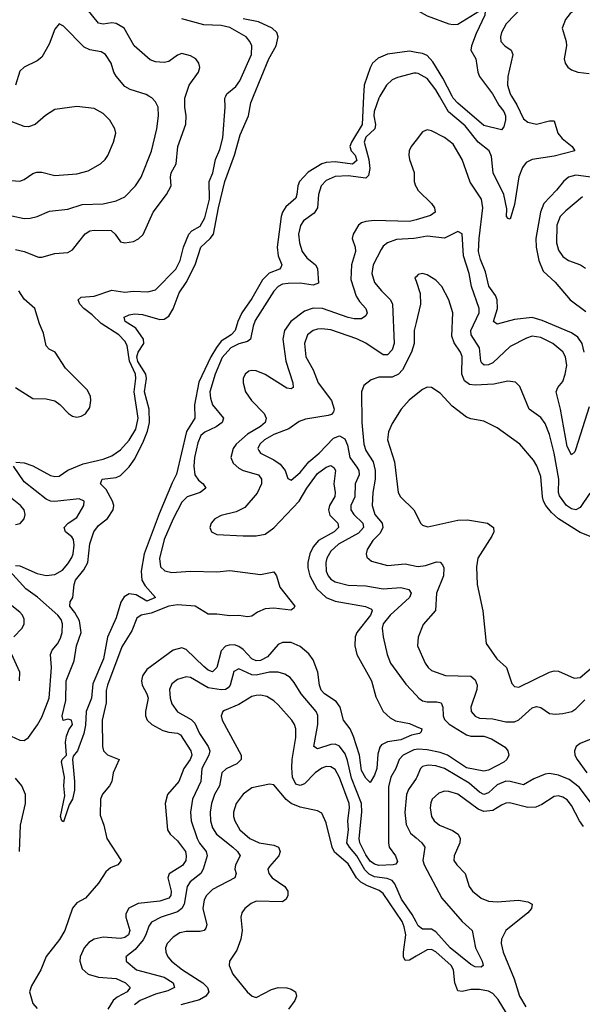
# Model space of a CAD drawing. Header units: inches. Extents: x 1694797 to 1849917, y 907313 to 1017959.
# Tile 663 of 834: x 1828189 to 1830759, y 945853 to 950349. Entities that reach past the tile are written whole.
import ezdxf

# ---------------------------------------------------------------- set-up
doc = ezdxf.new("R2010")
doc.units = ezdxf.units.IN
doc.header["$MEASUREMENT"] = 0
for name, color, linetype in [('B8924', 7, 'Continuous'), ('B8925', 7, 'Continuous'), ('B8934', 7, 'Continuous'), ('B8935', 7, 'Continuous')]:
    doc.layers.add(name, color=color, linetype=linetype)

msp = doc.modelspace()

# ---------------------------------------------------------------- linework, layer by layer
at = {"layer": 'B8924', "color": 5}
for points, elevation in [([(1828153.6, 949453.6), (1828210, 949441.8), (1828237.7, 949442.3), (1828269.8, 949450.2), (1828325.8, 949474.2), (1828410, 949483.8), (1828474.8, 949505.2), (1828570, 949507.7), (1828630, 949522.3), (1828670, 949540.2), (1828718.8, 949590), (1828743.8, 949630), (1828791.6, 949748.4), (1828815.2, 949850), (1828823.7, 949910), (1828821.8, 949950), (1828810, 949973.6), (1828792.3, 949992.3), (1828779.6, 950000)], 640), ([(1828170, 949299.4), (1828210.6, 949290.6), (1828275.2, 949264.8), (1828290, 949264), (1828350, 949281.1), (1828410, 949286.5), (1828430, 949297.3), (1828488.3, 949371.7), (1828510, 949384.4), (1828530, 949387.7), (1828606.9, 949386.9), (1828626.2, 949370), (1828650, 949334.2), (1828670.2, 949330.2), (1828710, 949336.6), (1828732.3, 949347.7), (1828752.7, 949367.3), (1828799.6, 949470), (1828860.2, 949550), (1828881.7, 949590), (1828878.7, 949630), (1828882, 949650), (1828904.3, 949690), (1828912.5, 949770), (1828947.9, 949872.1), (1828950.4, 949910), (1828944.1, 949950), (1828943.9, 949990), (1828947.3, 950000)], 620), ([(1828172.2, 948327.8), (1828210, 948325.1), (1828250, 948311.3), (1828330, 948267.1), (1828350, 948262.5), (1828370, 948264.7), (1828410, 948292.4), (1828479.3, 948320.7), (1828570, 948341.5), (1828610, 948358), (1828650, 948384.6), (1828690, 948428.4), (1828720.5, 948479.5), (1828730.5, 948530), (1828711.9, 948650), (1828720.5, 948710), (1828717.9, 948730), (1828690.7, 948790), (1828681, 948861), (1828670, 948880.6), (1828642.5, 948910), (1828561, 948961), (1828520.7, 949000.7), (1828482.7, 949030), (1828463.9, 949050), (1828456.2, 949070), (1828470, 949081.3), (1828530, 949085.8), (1828610, 949113.2), (1828670, 949104.5), (1828710, 949109.1), (1828774, 949106), (1828810, 949114.8), (1828902.2, 949210), (1828922.1, 949250), (1828938.4, 949310), (1828961.8, 949370), (1828975.3, 949384.7), (1829014.2, 949405.8), (1829035.7, 949444.3), (1829056.3, 949530), (1829054.2, 949610), (1829071.1, 949650), (1829083.6, 949710), (1829104.3, 949755.7), (1829117.7, 949810), (1829128.1, 949950), (1829127.2, 949990), (1829131.7, 950000)], 580), ([(1829835, 950000), (1829829.1, 949990), (1829808.7, 949930), (1829806.9, 949910), (1829814.5, 949870), (1829811.7, 949850), (1829770, 949812.3), (1829763.6, 949790), (1829784.6, 949710), (1829788.4, 949670), (1829783.3, 949636.7), (1829770, 949626), (1829690, 949635.8), (1829630, 949633.1), (1829590, 949614.7), (1829567.1, 949590), (1829553.7, 949550), (1829549.2, 949490), (1829534.4, 949465.6), (1829485.3, 949430), (1829471.4, 949408.6), (1829463.1, 949370), (1829466.9, 949330), (1829480.1, 949290), (1829500.7, 949260.7), (1829540.1, 949230), (1829550, 949212.4), (1829554.7, 949145.3), (1829530, 949136.7), (1829470, 949145.8), (1829415.2, 949144.8), (1829390, 949140.5), (1829369.8, 949130.2), (1829350, 949108.5), (1829264.6, 948975.4), (1829255.1, 948950), (1829243.6, 948890), (1829230, 948879.2), (1829190, 948868.2), (1829153.2, 948850), (1829114, 948806), (1829081.6, 948730), (1829058.5, 948650), (1829060.9, 948620.9), (1829070.7, 948590.7), (1829119.8, 948530), (1829114.4, 948510), (1829087.5, 948490), (1829034.9, 948465.1), (1829016.8, 948450), (1829002.8, 948417.2), (1828987.8, 948350), (1828984.6, 948310), (1828989.7, 948270), (1829006.4, 948246.4), (1829027, 948230), (1829039.4, 948210), (1829014.2, 948190), (1828955, 948170), (1828930, 948145.6), (1828890.5, 948070), (1828850, 947975.8), (1828827.8, 947887.8), (1828832.8, 947850), (1828852.7, 947832.7), (1828884.9, 947824.9), (1828970, 947830.1), (1829090, 947827.1), (1829150, 947833.3), (1829290, 947814.6), (1829350, 947827.1), (1829362.5, 947810), (1829377.9, 947757.9), (1829445.8, 947670), (1829440, 947660), (1829427.2, 947652.8), (1829350, 947661.5), (1829310, 947659), (1829276.4, 947643.6), (1829250, 947624.7), (1829230, 947621.6), (1829190, 947628.6), (1829150, 947625.9), (1829090, 947634.7), (1829050, 947633.6), (1828991, 947671), (1828910, 947676.6), (1828870, 947670.9), (1828790, 947639.1), (1828744.6, 947630), (1828724.4, 947615.6), (1828701.3, 947558.7), (1828655.3, 947484.7), (1828590, 947310.6), (1828584.9, 947284.9), (1828584.5, 947230), (1828566.7, 947150), (1828568.2, 947030), (1828572.1, 947010), (1828590, 946992.1), (1828643.7, 946970), (1828616, 946910), (1828610.2, 946870), (1828600.2, 946850), (1828567.9, 946812.1), (1828558.7, 946790), (1828556.6, 946716.6), (1828574.4, 946670), (1828588, 946610), (1828653.4, 946510), (1828637.6, 946490), (1828604.5, 946475.5), (1828582.7, 946457.3), (1828550, 946405.8), (1828490, 946337.7), (1828450, 946315.9), (1828430, 946292.3), (1828396.1, 946190), (1828370.8, 946149.2), (1828309.8, 946070.2), (1828286.7, 946010), (1828242.7, 945937.3), (1828234.9, 945910), (1828250, 945856.9), (1828270, 945833.9)], 580), ([(1829759.7, 950000), (1829753, 949870), (1829704.3, 949790), (1829697.7, 949770), (1829703.5, 949750), (1829721.1, 949730), (1829730, 949705.8), (1829710, 949689.9), (1829630, 949700.1), (1829590, 949696.7), (1829570, 949690.2), (1829507, 949653), (1829468.2, 949610), (1829459.4, 949590), (1829455.9, 949550), (1829450, 949534), (1829405.7, 949494.3), (1829390.1, 949469.9), (1829383.6, 949450), (1829365.7, 949310), (1829370.7, 949270), (1829386.8, 949230), (1829382.5, 949217.5), (1829376.5, 949210), (1829328.7, 949191.3), (1829298.6, 949161.4), (1829250, 949076.1), (1829204, 949010), (1829185.1, 948970), (1829173.6, 948930), (1829155.1, 948910), (1829110, 948880.3), (1829088.4, 948851.6), (1829062.2, 948810), (1829007.1, 948692.9), (1828988.4, 948590), (1828988.8, 948530), (1828951.3, 948468.7), (1828906.3, 948273.7), (1828885.3, 948234.7), (1828827.2, 948092.8), (1828757.7, 947910), (1828743.6, 947830), (1828747.5, 947790), (1828762.9, 947763), (1828810.2, 947710), (1828770, 947693.8), (1828721.8, 947721.8), (1828690, 947727), (1828666.9, 947713.1), (1828650.8, 947689.2), (1828630, 947617.4), (1828591.2, 947528.8), (1828571.9, 947430), (1828523.9, 947316.1), (1828516.9, 947250), (1828492.6, 947190), (1828490, 947128), (1828482.4, 947090), (1828453.8, 947010), (1828433.7, 946986.3), (1828430.2, 946969.8), (1828439.6, 946870), (1828439.1, 946830), (1828430.3, 946790), (1828415.8, 946764.2), (1828390, 946685.2), (1828382, 946690), (1828376, 946710), (1828395.1, 946804.9), (1828391.2, 946850), (1828393.6, 946890), (1828380.5, 946959.5), (1828382.7, 946970), (1828402.7, 946990), (1828399.1, 947050), (1828403.3, 947076.7), (1828414.5, 947105.5), (1828431.2, 947130), (1828426, 947150), (1828410, 947155.3), (1828388.7, 947148.7), (1828382.7, 947170), (1828400.1, 947239.9), (1828401.5, 947330), (1828438.4, 947421.6), (1828449.2, 947490), (1828470.9, 947550), (1828463.1, 947603.1), (1828441.9, 947641.9), (1828419.2, 947670), (1828419.7, 947690), (1828432.9, 947710), (1828438.1, 947770), (1828444.7, 947790), (1828483, 947837), (1828501.2, 947870), (1828510, 947955.8), (1828527.5, 948010), (1828550, 948039.8), (1828590, 948071.2), (1828617, 948110), (1828619.8, 948130), (1828612.9, 948150), (1828583.8, 948203.8), (1828558.7, 948230), (1828561.1, 948238.9), (1828566.6, 948250), (1828630, 948258.7), (1828650, 948267.8), (1828690, 948306.9), (1828716, 948344), (1828755.7, 948424.3), (1828773.2, 948470), (1828782.2, 948510), (1828780.5, 948570), (1828759.6, 948650), (1828768.4, 948710), (1828766, 948730), (1828728.7, 948788.7), (1828724.3, 948810), (1828730, 948831.1), (1828756.7, 948870), (1828755.7, 948890), (1828719.5, 948939.5), (1828670.9, 948970), (1828667.1, 948990), (1828690, 949000.9), (1828714.2, 949005.8), (1828750, 949002.6), (1828830, 948980.1), (1828850, 948981.2), (1828870, 948994.5), (1828890.9, 949029.1), (1828918.1, 949101.9), (1828950, 949149.4), (1828990.9, 949230), (1829017.2, 949310), (1829060.1, 949350), (1829074.6, 949370), (1829097.2, 949490), (1829126.3, 949610), (1829170.3, 949730), (1829196.6, 949823.4), (1829235.3, 949910), (1829244.6, 949970), (1829257.1, 950000)], 560), ([(1828150, 949614.4), (1828190, 949611.3), (1828210, 949619.1), (1828250, 949647.2), (1828267.1, 949652.9), (1828290, 949653), (1828350, 949636.8), (1828450, 949645.4), (1828502, 949658), (1828558.3, 949690), (1828580.4, 949710), (1828591.8, 949728.2), (1828618.2, 949790), (1828628.5, 949830), (1828624.7, 949850), (1828601.5, 949890), (1828570, 949920.9), (1828530, 949943.1), (1828450, 949953), (1828350, 949938.7), (1828307.9, 949912.1), (1828260.5, 949870), (1828230, 949859.2), (1828210, 949860.9), (1828150, 949883.9)], 660), ([(1830000, 949798.8), (1829977.4, 949770), (1829968.2, 949750), (1829966.6, 949730), (1829969.6, 949710), (1829991.4, 949651.4), (1829991.7, 949610), (1829997.3, 949590), (1830000, 949585.4)], 620), ([(1830000, 949435.6), (1829970, 949426.8), (1829808.8, 949431.2), (1829770, 949427.5), (1829750, 949420.6), (1829736.9, 949410), (1829712.2, 949370), (1829708.1, 949350), (1829721.5, 949310), (1829722.9, 949290), (1829705.6, 949230), (1829702.1, 949162.2), (1829725.8, 949085.8), (1829741.3, 949061.3), (1829770.3, 949030), (1829776.4, 949010), (1829770, 948997.2), (1829750, 948983), (1829717, 948983), (1829690, 948988.3), (1829572, 949030), (1829530, 949032), (1829490, 949017.6), (1829427.5, 948970), (1829399.1, 948930), (1829391, 948890), (1829404.9, 948790), (1829437.6, 948690), (1829438, 948670), (1829430, 948662.8), (1829410, 948667), (1829310, 948729.1), (1829270, 948745.1), (1829250, 948747.5), (1829236.3, 948743.7), (1829219.4, 948730), (1829210.8, 948710), (1829209.6, 948690), (1829221.3, 948650), (1829248, 948610), (1829306.4, 948550), (1829314.7, 948530), (1829310.1, 948510), (1829290, 948490.9), (1829230, 948456.1), (1829177.9, 948410), (1829164.2, 948390), (1829154.6, 948350), (1829164.3, 948324.3), (1829190, 948300.4), (1829210, 948289.7), (1829280.6, 948270), (1829293.8, 948250), (1829293.4, 948230), (1829273.4, 948186.6), (1829218.5, 948121.5), (1829178.9, 948101), (1829110, 948084.2), (1829080.9, 948070), (1829064.3, 948050), (1829058.6, 948030), (1829065.2, 948010), (1829090, 947998.5), (1829210, 947991.8), (1829270, 947992.1), (1829310, 947999.9), (1829350, 948028.3), (1829465.6, 948150), (1829500.5, 948210), (1829550, 948276.3), (1829590, 948306), (1829610, 948313.3), (1829623.8, 948303.8), (1829631.7, 948290), (1829624.4, 948230), (1829631, 948190), (1829629.2, 948170.8), (1829605.2, 948130), (1829600.7, 948110), (1829606.2, 948086.2), (1829643.3, 948050), (1829646.2, 948030), (1829626.1, 948010), (1829554.3, 947970), (1829530, 947941.2), (1829514.5, 947910), (1829505.2, 947870), (1829505.5, 947845.5), (1829514.2, 947810), (1829547.1, 947750), (1829590, 947709.7), (1829630, 947693.9), (1829769.1, 947669.1), (1829796.3, 947656.3), (1829799.8, 947650), (1829792.4, 947630), (1829729.1, 947550), (1829721.8, 947530), (1829720.6, 947490), (1829730.1, 947450), (1829795.9, 947330), (1829816.1, 947256.1), (1829849.1, 947190), (1829881, 947161), (1829906.5, 947146.5), (1829970, 947135.3), (1830000, 947121.8)], 620), ([(1830000, 949351.2), (1829990, 949349.4), (1829910, 949344.6), (1829869, 949330), (1829850, 949314.8), (1829840.3, 949299.7), (1829804.4, 949230), (1829798, 949190), (1829810, 949149.1), (1829841.5, 949110), (1829883.2, 949070), (1829892.5, 949050), (1829899.2, 948870), (1829890, 948841.8), (1829870, 948817.9), (1829850, 948819.1), (1829770, 948871.5), (1829730, 948892.1), (1829610, 948932.6), (1829570, 948937.9), (1829550, 948935.4), (1829530, 948929.8), (1829504.1, 948910), (1829490.2, 948870), (1829497.1, 948810), (1829529.5, 948750), (1829552.3, 948690), (1829613.4, 948610), (1829625.8, 948570), (1829622.3, 948557.7), (1829613.5, 948546.5), (1829598.4, 948541.6), (1829495, 948525), (1829465.5, 948514.5), (1829418.8, 948481.2), (1829350, 948454.2), (1829307.4, 948430), (1829286.6, 948410), (1829277.5, 948390), (1829281.1, 948381.1), (1829288.7, 948368.7), (1829350, 948338.9), (1829378.9, 948318.9), (1829401.7, 948290), (1829414.3, 948254.3), (1829430, 948246.3), (1829470, 948280.5), (1829509.9, 948330.1), (1829556.6, 948370), (1829622.1, 948437.9), (1829650, 948447.9), (1829674.6, 948434.6), (1829686.2, 948406.2), (1829697.5, 948350), (1829730, 948306), (1829737.8, 948290), (1829739.7, 948270), (1829722.5, 948230), (1829720.7, 948170), (1829701.8, 948130), (1829701.9, 948110), (1829716.2, 948090), (1829757, 948050), (1829760.1, 948030), (1829736.4, 948003.6), (1829645.7, 947954.3), (1829610, 947922.2), (1829592.3, 947890), (1829587.2, 947870), (1829589.2, 947830), (1829598, 947810), (1829610, 947794.2), (1829630, 947781.2), (1829690, 947766.5), (1829770, 947763.1), (1829850, 947750.1), (1829930, 947756), (1829966.5, 947746.5), (1829976.8, 947730), (1829970.1, 947710), (1829882.2, 947630), (1829850, 947589.5), (1829845.5, 947570), (1829849.5, 947530), (1829868, 947450), (1829883.8, 947410), (1829953.9, 947313.9), (1830000, 947264.2)], 640), ([(1830000, 949175.2), (1829994.8, 949170), (1830000, 949154.5)], 660), ([(1828170, 948669.4), (1828250, 948618.5), (1828310, 948617.3), (1828350, 948607.9), (1828372.4, 948592.4), (1828412, 948550), (1828430, 948538), (1828450, 948533.4), (1828470, 948537.8), (1828490, 948549.3), (1828510, 948578), (1828514.9, 948610), (1828512.7, 948630), (1828498.4, 948658.4), (1828398.2, 948758.1), (1828352, 948830), (1828324.6, 948844.6), (1828310, 948859.7), (1828297.6, 948917.6), (1828279.3, 948959.3), (1828258.6, 949030), (1828210, 949072.5), (1828185.8, 949110)], 620), ([(1830000, 948966.1), (1829991.5, 948930), (1829990.8, 948870), (1829978.3, 948830), (1829937.9, 948750), (1829919.4, 948730), (1829890, 948717), (1829830, 948716.8), (1829795.3, 948704.7), (1829761.8, 948678.2), (1829751.1, 948648.9), (1829752.5, 948510), (1829760.6, 948410), (1829770, 948381.2), (1829804.5, 948330), (1829812.8, 948290), (1829813, 948250), (1829802.3, 948190), (1829799.6, 948130), (1829812.3, 948090), (1829844.6, 948050), (1829847.6, 948030), (1829835.4, 948004.6), (1829803.1, 947970), (1829776.9, 947930), (1829771.4, 947910), (1829774.8, 947894.8), (1829796.7, 947876.7), (1829870, 947855.9), (1829950, 947864), (1830000, 947853.4)], 660), ([(1830000, 948636.7), (1829967.9, 948612.1), (1829932.6, 948570), (1829890, 948505.6), (1829873.5, 948466.5), (1829868.8, 948430), (1829900.7, 948330), (1829918, 948190), (1829929.3, 948169.3), (1829990.4, 948110), (1830000, 948090.7)], 680), ([(1828170, 947856.1), (1828190, 947854.6), (1828270, 947820.1), (1828310, 947810.6), (1828350, 947815.1), (1828384.3, 947835.7), (1828410, 947864.2), (1828427.7, 947892.3), (1828434.3, 947910), (1828438.9, 947950), (1828435, 947975), (1828427.1, 947987.1), (1828398.2, 948010), (1828392.2, 948030), (1828410.9, 948050), (1828450, 948075), (1828482.4, 948130), (1828484.4, 948150), (1828461.2, 948161.2), (1828350, 948148.7), (1828330, 948150.2), (1828310, 948158.9), (1828210, 948238.4), (1828160.9, 948310)], 580), ([(1828170, 948043.8), (1828192, 948048), (1828210.5, 948070), (1828214, 948090), (1828209.3, 948110), (1828192.5, 948130), (1828125.1, 948185.1)], 620), ([(1828150, 947077.8), (1828190, 947059.1), (1828210, 947056.6), (1828229.5, 947070.5), (1828271.4, 947128.6), (1828290, 947163.2), (1828324.2, 947250), (1828335.2, 947390), (1828329.5, 947450), (1828338.1, 947470), (1828361.4, 947498.6), (1828375.2, 947524.8), (1828383.4, 947550), (1828385.3, 947590), (1828378.8, 947610), (1828364.3, 947630), (1828271.3, 947711.3), (1828216.9, 947750), (1828144.1, 947830)], 580), ([(1828162.8, 947530), (1828201.1, 947570), (1828209.9, 947590), (1828210, 947611.1), (1828202.7, 947630), (1828190, 947643.8), (1828130, 947690.3)], 620), ([(1830000, 947086.4), (1829978.4, 947081.6), (1829930, 947060.3), (1829869.3, 947050.7), (1829842.7, 947037.3), (1829833.9, 947026.1), (1829824.6, 946995.4), (1829820.4, 946930), (1829810, 946899.7), (1829790, 946865.6), (1829770, 946885), (1829750, 946919.8), (1829741.6, 946990), (1829714.8, 947074.8), (1829698.8, 947110), (1829668.3, 947150), (1829652.8, 947210), (1829635.7, 947235.7), (1829582.3, 947270), (1829566.5, 947286.5), (1829558.7, 947310), (1829551.1, 947370), (1829530, 947425.8), (1829510, 947453.4), (1829470, 947487), (1829430, 947504.3), (1829390, 947505.4), (1829370, 947495.4), (1829321.1, 947438.9), (1829290, 947422.7), (1829270, 947421.1), (1829250, 947430.3), (1829210, 947472.2), (1829190, 947485.8), (1829170, 947493.6), (1829146.7, 947493.3), (1829130, 947487.6), (1829110, 947467.2), (1829089.7, 947390.3), (1829070, 947370.5), (1829050, 947378.8), (1829030, 947394.5), (1828950, 947473.4), (1828930, 947480.9), (1828890, 947469.1), (1828770, 947381.7), (1828750, 947352), (1828745.5, 947330), (1828749.6, 947310), (1828770.4, 947270.4), (1828775.6, 947250), (1828764.7, 947190), (1828764.6, 947170), (1828772.1, 947150), (1828792.6, 947130), (1828843.2, 947103.2), (1828870, 947095), (1828910, 947090.5), (1828923.2, 947083.2), (1828970.8, 947010), (1828975, 946990), (1828968.1, 946970), (1828939.8, 946930), (1828916, 946870), (1828864.4, 946810), (1828854.3, 946770), (1828864.6, 946650), (1828876.6, 946630), (1828910, 946599.2), (1828946.7, 946550), (1828950.4, 946530), (1828947.7, 946510), (1828933.2, 946486.8), (1828872, 946448), (1828866.6, 946430), (1828881.4, 946370), (1828880.3, 946350), (1828870, 946337.1), (1828830, 946323), (1828730, 946312.2), (1828688.3, 946291.7), (1828674.3, 946265.7), (1828674.7, 946250), (1828692.8, 946190), (1828686.3, 946170), (1828670, 946157.7), (1828650, 946153.4), (1828570, 946159.6), (1828530, 946149.9), (1828505.6, 946134.4), (1828483.6, 946110), (1828465.3, 946070), (1828463.8, 946050), (1828475, 946015), (1828501.5, 945990), (1828550, 945977), (1828630, 945969.7), (1828672.8, 945950), (1828694.7, 945930), (1828679.8, 945910), (1828634.5, 945885.5), (1828616.8, 945870), (1828591.8, 945830)], 620), ([(1828188.4, 947330), (1828190.4, 947370), (1828152.6, 947452.6)], 620), ([(1830000, 947016.4), (1829990, 947014.3), (1829941.6, 946990), (1829923.3, 946970), (1829908, 946930), (1829885.2, 946890), (1829873.6, 946846.4), (1829873.6, 946590), (1829877.8, 946570), (1829905.7, 946530), (1829915, 946504.9), (1829907.4, 946492.6), (1829896, 946490), (1829830, 946486.5), (1829810, 946491.8), (1829790, 946506.3), (1829770, 946534.9), (1829743, 946590), (1829739.4, 946610), (1829752.2, 946730), (1829750.8, 946770), (1829705.4, 946885.4), (1829686.7, 946966.7), (1829675.7, 946995.7), (1829650, 947031.1), (1829630, 947039.9), (1829610, 947039.4), (1829550, 947019.5), (1829532.2, 947030), (1829550.7, 947130), (1829550.7, 947170.7), (1829543, 947190), (1829475.8, 947270), (1829442.9, 947322.8), (1829424.3, 947344.3), (1829400.4, 947360.4), (1829369.4, 947369.4), (1829330, 947368.6), (1829270, 947355), (1829250, 947357.1), (1829190, 947384.9), (1829168.2, 947371.8), (1829150.5, 947310), (1829141.6, 947298.4), (1829130, 947290.4), (1829110, 947288.2), (1829050, 947297.2), (1828970, 947345.4), (1828950, 947348), (1828910, 947336.1), (1828884.6, 947315.4), (1828874.4, 947290), (1828876.6, 947250), (1828884.5, 947224.5), (1828910, 947188.8), (1828973.3, 947153.3), (1828990, 947137), (1829010, 947089.3), (1829050.8, 947030), (1829057.4, 947010), (1829052.9, 946990), (1829021.1, 946930), (1829016.1, 946870), (1828978.8, 946790), (1828969.1, 946730), (1828972.5, 946690), (1828999.6, 946610), (1829010, 946588), (1829040.8, 946550), (1829046.4, 946530), (1829028.1, 946470), (1829016.6, 946450), (1828967.4, 946412.6), (1828953.8, 946390), (1828940.9, 946310), (1828930.6, 946289.4), (1828910, 946275), (1828835.8, 946250), (1828792, 946228), (1828778.7, 946210), (1828765.8, 946170), (1828752.8, 946147.2), (1828717, 946103), (1828674.9, 946070), (1828675.1, 946064.9), (1828676.5, 946050), (1828723.2, 946010), (1828850, 945976.5), (1828890.8, 945950), (1828897.2, 945930), (1828865.5, 945914.5), (1828810, 945898.5), (1828740.2, 945870), (1828714.5, 945850)], 640), ([(1830000, 946229.9), (1829982.3, 946262.3), (1829933.2, 946333.2), (1829902.6, 946402.6), (1829890, 946418.3), (1829867.7, 946427.7), (1829810, 946434.9), (1829786.2, 946446.2), (1829766.1, 946466.1), (1829728.8, 946530), (1829695.3, 946570), (1829684.3, 946590), (1829691.8, 946650), (1829687.8, 946690), (1829695.4, 946750), (1829693.6, 946770), (1829650, 946887.8), (1829630, 946925), (1829610, 946937.6), (1829590, 946938.1), (1829570, 946931.5), (1829539, 946910), (1829490, 946859.9), (1829470, 946851.1), (1829450, 946858), (1829435.4, 946890), (1829432.7, 946932.7), (1829434.4, 946970), (1829450.9, 947070.9), (1829450.8, 947110.8), (1829445.2, 947130), (1829432.2, 947150), (1829370, 947219.8), (1829350, 947238.2), (1829317.6, 947257.6), (1829290, 947264), (1829270, 947262.9), (1829250, 947258.3), (1829190, 947222), (1829125, 947195), (1829117, 947190), (1829110.3, 947170), (1829114.4, 947150), (1829201.6, 946990), (1829201.8, 946970), (1829180.7, 946950), (1829131.9, 946928.1), (1829113.2, 946910), (1829101.6, 946850), (1829079.1, 946810), (1829065.8, 946770), (1829059.4, 946730), (1829061, 946690), (1829070, 946659.1), (1829088.3, 946630), (1829163.3, 946570), (1829184.5, 946550), (1829196, 946530), (1829174.5, 946490), (1829172.8, 946470), (1829178.2, 946450), (1829171.7, 946430), (1829070, 946376.3), (1829042.8, 946350), (1829031.4, 946330), (1829026.4, 946290), (1829044.6, 946215.4), (1829040.1, 946199.9), (1829031.6, 946190), (1829014.3, 946185.7), (1828950, 946185.4), (1828921.3, 946178.7), (1828890, 946158.5), (1828863.5, 946130), (1828856, 946110), (1828857.1, 946090), (1828866.5, 946070), (1828883.5, 946050), (1828933.7, 946010), (1829026, 945950), (1829046.7, 945930), (1829052.6, 945910), (1829039.4, 945890), (1829010, 945872.6), (1828925.7, 945850)], 660), ([(1828188.8, 946550), (1828192.5, 946670), (1828215.5, 946770), (1828216, 946810), (1828199.6, 946850), (1828170, 946885.3)], 580), ([(1830000, 946072.3), (1829970, 946054.9), (1829950, 946052.3), (1829942.7, 946070), (1829941.9, 946090), (1829952.8, 946170), (1829946, 946206), (1829935.8, 946230), (1829850, 946358.2), (1829832, 946372), (1829774.4, 946394.4), (1829748.2, 946410), (1829728.3, 946430), (1829690, 946493.6), (1829627.9, 946547.9), (1829616.4, 946570), (1829590, 946680.9), (1829570, 946725.6), (1829550, 946735.4), (1829470, 946752.3), (1829430, 946769.9), (1829407.1, 946787.1), (1829350, 946855.1), (1829330, 946857.3), (1829250, 946841), (1829210, 946812.1), (1829178, 946770), (1829166, 946730), (1829166.5, 946710), (1829171.6, 946690), (1829195.4, 946650), (1829241.2, 946610), (1829282.6, 946590), (1829350, 946579.1), (1829371.3, 946570), (1829379.7, 946550), (1829373.5, 946530), (1829330, 946482), (1829323.5, 946470), (1829326.8, 946450), (1829342, 946430), (1829400.3, 946390), (1829414.7, 946370), (1829414.5, 946350), (1829406.6, 946333.4), (1829390, 946320.9), (1829270, 946322.9), (1829246.5, 946313.5), (1829217.4, 946290), (1829203.6, 946270), (1829199.6, 946250), (1829206.2, 946190), (1829199.7, 946150), (1829180.8, 946099.2), (1829148, 946050), (1829146.4, 946030), (1829163.6, 945990), (1829229.2, 945909.2), (1829250.7, 945890), (1829270, 945883.6), (1829339.6, 945920.4), (1829370, 945929.6), (1829410, 945927.9), (1829430, 945922), (1829449.5, 945909.5), (1829454, 945890), (1829446.1, 945870), (1829416.8, 945830)], 680), ([(1830000, 946884.4), (1829966, 946834), (1829956.3, 946810), (1829948.5, 946728.5), (1829954.2, 946674.2), (1829974.5, 946634.5), (1830000, 946612.5)], 660)]:
    msp.add_lwpolyline(points, dxfattribs=dict(at, elevation=elevation))
at = {"layer": 'B8925', "color": 5}
for points, elevation in [([(1828947.3, 950000), (1828964.1, 950050), (1829005.5, 950110), (1829011.6, 950130), (1829008.3, 950150), (1828994.2, 950170), (1828970, 950184.2), (1828930, 950194), (1828910, 950187.6), (1828870, 950158.4), (1828850, 950153), (1828810, 950155.9), (1828785.4, 950165.4), (1828711.9, 950230), (1828667.4, 950310), (1828630, 950331.8), (1828610, 950334.8), (1828570, 950328.2), (1828550, 950333.4), (1828497.5, 950397.5)], 620), ([(1829131.7, 950000), (1829136.3, 950010), (1829176.1, 950043.9), (1829194.6, 950070), (1829247.7, 950190), (1829249.2, 950230), (1829240.9, 950250), (1829223.4, 950270), (1829150, 950312.7), (1829110, 950322.7), (1829030, 950326), (1828930, 950353.4)], 580), ([(1829257.1, 950000), (1829328.1, 950170), (1829360.7, 950230), (1829370.5, 950270), (1829364.2, 950290), (1829342.2, 950310), (1829279.6, 950339.6), (1829210, 950353)], 560), ([(1828779.6, 950000), (1828767.4, 950007.4), (1828693.3, 950030), (1828670, 950044), (1828630, 950091.1), (1828619, 950110), (1828607, 950150), (1828581.7, 950190), (1828562.2, 950202.2), (1828510, 950210.8), (1828483.8, 950223.8), (1828390, 950319.6), (1828370, 950329.4), (1828350, 950305.2), (1828323.4, 950236.6), (1828290, 950178.3), (1828270, 950161.2), (1828210, 950132.4), (1828190, 950114), (1828170.1, 950049.9)], 640), ([(1830000, 950199.8), (1829970, 950204.6), (1829870, 950191), (1829826.7, 950173.3), (1829801.1, 950150), (1829790, 950129.8), (1829762.3, 950050), (1829759.7, 950000)], 560), ([(1830000, 950104.4), (1829990, 950105.1), (1829914.4, 950085.6), (1829890, 950074.4), (1829864.5, 950050), (1829835, 950000)], 580)]:
    msp.add_lwpolyline(points, dxfattribs=dict(at, elevation=elevation))
at = {"layer": 'B8934', "color": 5}
for points, elevation in [([(1830435.8, 950000), (1830460.2, 949960.2), (1830490, 949896.3), (1830510, 949880.5), (1830550, 949871.9), (1830610, 949886.7), (1830630, 949886.4), (1830647.2, 949830), (1830666.9, 949806.9), (1830713.4, 949770), (1830724.9, 949750), (1830630, 949725.5), (1830530, 949711.2), (1830503.3, 949696.7), (1830486.6, 949673.4), (1830468.7, 949631.3), (1830450, 949504.7), (1830430, 949437.4), (1830421.1, 949441.1), (1830413.6, 949450), (1830414.1, 949485.9), (1830401.1, 949550), (1830351.7, 949650), (1830344.1, 949724.1), (1830333.8, 949750), (1830283.5, 949790), (1830224.9, 949864.9), (1830148.1, 949928.1), (1830106.3, 950000)], 580), ([(1830355, 950000), (1830378.2, 949958.2), (1830401.1, 949930), (1830407.8, 949910), (1830407.7, 949892.3), (1830400.2, 949859.8), (1830390, 949845.4), (1830310, 949865.8), (1830190, 949967.3), (1830169.2, 949990), (1830164.1, 950000)], 560), ([(1830768, 948830), (1830759, 948870), (1830739.5, 948899.5), (1830710, 948919.3), (1830575.6, 948975.6), (1830530, 948988.2), (1830450, 948980.4), (1830370, 948958), (1830352.9, 948970), (1830371.5, 949030), (1830370.8, 949070), (1830362.7, 949090), (1830332.7, 949132.7), (1830317.1, 949197.1), (1830294.3, 949254.3), (1830285.7, 949290), (1830287.5, 949350), (1830304.3, 949490), (1830298.1, 949530), (1830246.6, 949606.6), (1830209.9, 949710), (1830170, 949779.9), (1830130, 949811.7), (1830070, 949841.6), (1830050, 949846.6), (1830030, 949836.9), (1830000, 949798.8)], 620), ([(1830810, 949628.4), (1830730, 949638.4), (1830696.2, 949630), (1830673.2, 949610), (1830641.8, 949570), (1830584.1, 949510), (1830568.9, 949470), (1830546.9, 949350), (1830548.8, 949310), (1830560.1, 949250), (1830579.9, 949199.9), (1830635.8, 949150), (1830703.1, 949070), (1830775.7, 949015.7)], 620), ([(1830000, 949585.4), (1830010, 949568.4), (1830070.7, 949510), (1830084.5, 949490), (1830086.7, 949470), (1830065.2, 949454.8), (1830000, 949435.6)], 620), ([(1830760.5, 949539.5), (1830683.4, 949476.6), (1830658.7, 949450), (1830643.1, 949410), (1830641.5, 949330), (1830650, 949296.5), (1830670, 949267.7), (1830696, 949250), (1830750.3, 949230), (1830774.1, 949214.1)], 640), ([(1830790, 948581.6), (1830730, 948389), (1830724.9, 948375.1), (1830710, 948361.6), (1830690, 948399.6), (1830659.7, 948570), (1830639.9, 948650), (1830647.1, 948670), (1830670, 948696.5), (1830681.6, 948730), (1830688.5, 948770), (1830682.7, 948810), (1830670, 948832.2), (1830624, 948870), (1830570, 948897.4), (1830530, 948903.2), (1830505, 948895), (1830430, 948855.8), (1830350, 948782.3), (1830330, 948772.8), (1830311.4, 948771.4), (1830301, 948781), (1830296.3, 948790), (1830290.4, 948850), (1830251.3, 948910), (1830249.9, 948929.9), (1830287.7, 949010), (1830288.5, 949030), (1830253.8, 949130), (1830242.8, 949190), (1830216.9, 949270), (1830210.6, 949370.6), (1830190, 949382.4), (1830130, 949350.8), (1830050, 949360.2), (1830000, 949351.2)], 640), ([(1830793.5, 948186.5), (1830750, 948122), (1830730, 948110.6), (1830710, 948114.7), (1830687.5, 948130), (1830655.1, 948175.1), (1830650.9, 948190), (1830651.8, 948250), (1830631.4, 948370), (1830610, 948455.1), (1830590, 948504.4), (1830570, 948531.6), (1830517.2, 948570), (1830474.2, 948674.2), (1830453.4, 948693.4), (1830418.5, 948698.5), (1830355.4, 948684.6), (1830270, 948679.5), (1830243.7, 948683.7), (1830220.4, 948700.4), (1830209.5, 948730), (1830211, 948811), (1830203.4, 948830), (1830173.5, 948873.5), (1830164, 948904), (1830167.1, 949010), (1830150, 949069.5), (1830117.6, 949130), (1830090, 949159.5), (1830050, 949183.7), (1830030, 949189.2), (1830010, 949185.2), (1830000, 949175.2)], 660), ([(1830000, 949154.5), (1830018.7, 949098.7), (1830019.7, 949050), (1830000, 948966.1)], 660), ([(1830850, 947968.1), (1830750, 948007.7), (1830650.4, 948070), (1830619.1, 948099.1), (1830592.9, 948130), (1830582.1, 948150), (1830576.9, 948170), (1830570, 948262.9), (1830551.8, 948311.8), (1830536.8, 948336.8), (1830474.5, 948410), (1830370, 948485.1), (1830310, 948515.6), (1830250, 948526), (1830230, 948534), (1830164.6, 948584.6), (1830110, 948643.1), (1830070, 948669.7), (1830050, 948671.2), (1830030, 948659.8), (1830000, 948636.7)], 680), ([(1830000, 948090.7), (1830020.3, 948050), (1830030, 948041.1), (1830052.9, 948032.9), (1830190, 948062.7), (1830234.7, 948065.3), (1830326.8, 948050), (1830353.7, 948030), (1830355.3, 948010), (1830345.5, 947990), (1830281.5, 947890), (1830275.4, 947850), (1830279.7, 947770), (1830305.6, 947650), (1830319.9, 947499.9), (1830369.2, 947430), (1830413.2, 947390), (1830438, 947318), (1830450, 947304.2), (1830470, 947300.8), (1830609.5, 947370), (1830630, 947375.5), (1830650, 947374.4), (1830722.5, 947342.5), (1830750, 947344.6), (1830810, 947396.1)], 680), ([(1830000, 947853.4), (1830010, 947851.3), (1830043, 947857), (1830093.8, 947873.8), (1830110, 947871.6), (1830120, 947860), (1830126.3, 947846.3), (1830125.9, 947810), (1830092.8, 947730), (1830088.3, 947651.7), (1830032.6, 947587.4), (1830010.1, 947529.8), (1830007.1, 947490), (1830041.3, 947410), (1830054.7, 947390), (1830070, 947377.6), (1830134.1, 947354.1), (1830250, 947350.8), (1830270, 947333.6), (1830278.7, 947310), (1830278.1, 947290), (1830249.4, 947210), (1830251.9, 947190), (1830270, 947167.8), (1830290, 947158.7), (1830350, 947156.2), (1830410, 947141.8), (1830450, 947143.1), (1830470, 947151.3), (1830530, 947206.4), (1830550, 947213.1), (1830570, 947207.7), (1830610, 947180.2), (1830636.9, 947176.9), (1830670, 947180.4), (1830710.8, 947190), (1830730, 947202.6), (1830770, 947242.3)], 660), ([(1830000, 947264.2), (1830013.1, 947250), (1830030, 947238.2), (1830050, 947233.2), (1830094.2, 947234.2), (1830114.6, 947230), (1830122.5, 947210), (1830124, 947170), (1830130, 947153.4), (1830151.5, 947131.5), (1830230, 947082.7), (1830250, 947077.2), (1830310, 947077), (1830345.2, 947065.2), (1830406.7, 947026.8), (1830419.2, 947010), (1830423.4, 946990), (1830415, 946970), (1830401.1, 946958.9), (1830330, 946921.9), (1830310, 946917.4), (1830230, 946933.2), (1830143.2, 946990), (1830110, 947002.3), (1830050, 947015.4), (1830010, 947018.4), (1830000, 947016.4)], 640), ([(1830000, 947121.8), (1830026.4, 947110), (1830023, 947097), (1830016, 947090), (1830000, 947086.4)], 620), ([(1830813.8, 947070), (1830750, 947044.1), (1830731.8, 947030), (1830723.3, 947010), (1830725.6, 946990), (1830735.3, 946970), (1830780.1, 946910)], 660), ([(1830796.4, 946776.4), (1830744.9, 946844.9), (1830698.5, 946878.5), (1830650, 946899.6), (1830610, 946906.1), (1830590, 946903), (1830537.3, 946882.7), (1830490, 946855.2), (1830430, 946870.8), (1830410, 946871.2), (1830370, 946855.2), (1830330, 946818), (1830310, 946811.3), (1830290, 946820.6), (1830242.2, 946862.2), (1830130, 946929.5), (1830090, 946942.2), (1830054.8, 946945.2), (1830030, 946938.1), (1830020.9, 946930), (1830003.8, 946890), (1830000, 946884.4)], 660), ([(1830764.6, 946664.6), (1830745.8, 946690), (1830710, 946761.1), (1830690, 946785.8), (1830670, 946799.1), (1830650, 946804.2), (1830630, 946801.6), (1830575.1, 946764.9), (1830546.5, 946753.5), (1830510, 946751.2), (1830427, 946773), (1830410, 946771.1), (1830390, 946762), (1830350, 946737.9), (1830310, 946732.7), (1830283.7, 946743.7), (1830190, 946811.5), (1830150, 946824.9), (1830130, 946825.7), (1830103.5, 946816.5), (1830073.8, 946790), (1830066.7, 946773.3), (1830063.8, 946750), (1830071.1, 946710), (1830082.9, 946690), (1830106.5, 946670), (1830166.5, 946646.5), (1830192.6, 946630), (1830201.6, 946610), (1830199.8, 946590), (1830174.1, 946530), (1830172.6, 946510), (1830185.6, 946490), (1830223.8, 946450), (1830242.6, 946390), (1830257.2, 946370), (1830296.8, 946336.8), (1830330, 946323.4), (1830370, 946321), (1830467.6, 946327.6), (1830510, 946320.7), (1830530.3, 946310), (1830527.6, 946290), (1830510.3, 946270), (1830409.5, 946190), (1830389.5, 946150), (1830388.1, 946130), (1830397.7, 946090), (1830448.7, 945968.7), (1830472.3, 945890), (1830500.7, 945840.7)], 680), ([(1830000, 946612.5), (1830026, 946590), (1830039.7, 946570), (1830031.4, 946510), (1830036.6, 946490), (1830117.2, 946337.2), (1830210, 946231.4), (1830256.9, 946190), (1830271.5, 946110), (1830301.5, 946050), (1830306.4, 946030), (1830297.3, 946022.7), (1830270, 946023.2), (1830250, 946033.7), (1830156.3, 946110), (1830090, 946183.5), (1830070, 946195), (1830030, 946196), (1830010, 946211.6), (1830000, 946229.9)], 660), ([(1830430, 945784), (1830375.1, 945875.1), (1830350, 945902), (1830330, 945911.9), (1830290, 945920.1), (1830250, 945920.3), (1830210, 945910.6), (1830190, 945914.5), (1830177.5, 945950), (1830171.2, 946010), (1830160.9, 946030), (1830090, 946091.9), (1830070, 946103.2), (1830050, 946101.3), (1830000, 946072.3)], 680)]:
    msp.add_lwpolyline(points, dxfattribs=dict(at, elevation=elevation))
at = {"layer": 'B8935', "color": 5}
for points, elevation in [([(1830530, 950455), (1830410.8, 950330), (1830390.8, 950290), (1830385.8, 950270), (1830387.2, 950250), (1830405.5, 950230), (1830433.7, 950210), (1830441.6, 950190), (1830419.1, 950090), (1830417.2, 950050), (1830429.6, 950010), (1830435.8, 950000)], 580), ([(1830000, 950399.1), (1830009.8, 950389.8), (1830050, 950366.8), (1830150, 950330.7), (1830170, 950326.4), (1830190, 950328.8), (1830290, 950388.9), (1830314.9, 950390), (1830314.2, 950370), (1830274, 950286), (1830252.4, 950230), (1830249.4, 950210), (1830273.2, 950170), (1830281.9, 950110), (1830290.1, 950090), (1830349.5, 950010), (1830355, 950000)], 560), ([(1830770, 950408.2), (1830727.1, 950392.9), (1830703.1, 950376.9), (1830681.9, 950350), (1830667.8, 950310), (1830685.6, 950250), (1830686.6, 950230), (1830677, 950170), (1830680.9, 950150), (1830692.6, 950132.6), (1830710, 950120.5), (1830739.3, 950110), (1830790, 950103.3)], 620), ([(1830164.1, 950000), (1830122.1, 950082.1), (1830076.8, 950156.8), (1830050, 950185), (1830030, 950195), (1830000, 950199.8)], 560), ([(1830106.3, 950000), (1830090, 950028.1), (1830050, 950080.2), (1830010, 950103.7), (1830000, 950104.4)], 580)]:
    msp.add_lwpolyline(points, dxfattribs=dict(at, elevation=elevation))

doc.saveas('drawing.dxf')
